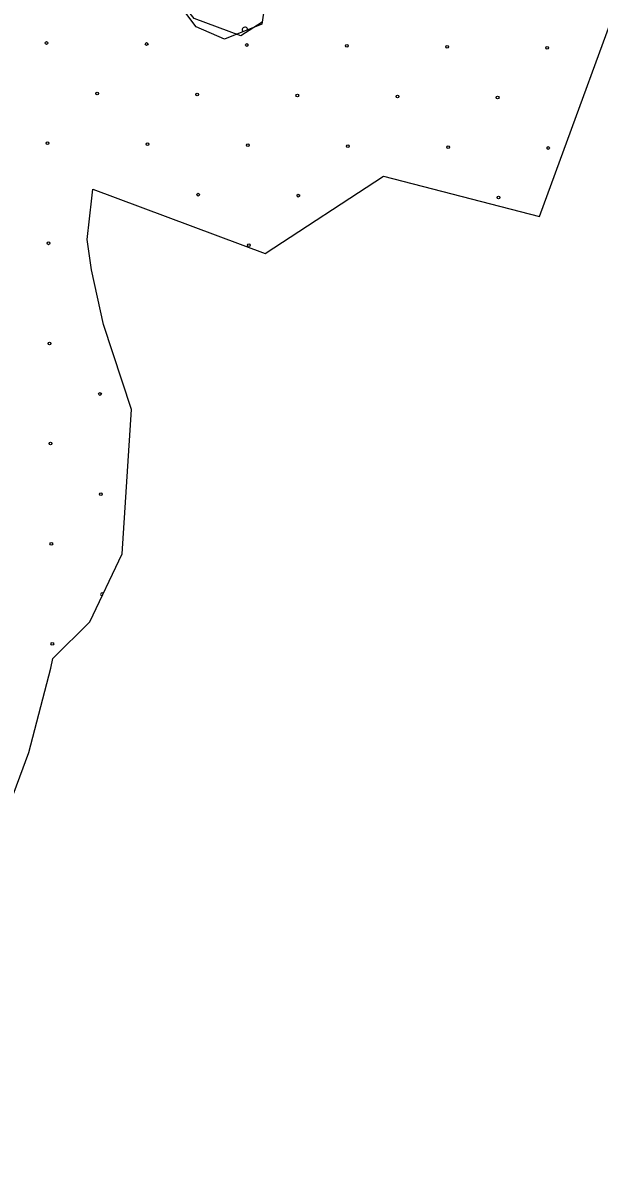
# Model space of a CAD drawing. Extents: x 1612280 to 1883141, y 560852 to 780851.
# Drawn here: x 1786821 to 1789033, y 639414 to 643812 of the extents above; entities that cross this region are included whole.
import ezdxf

# ---------------------------------------------------------------- set-up
doc = ezdxf.new("R2010")
doc.units = 0
for name, color, linetype in [('DESIGN - EROSION CONTROL - Devices', 7, 'Continuous'), ('DESIGN - SCRATCH - User 1', 7, 'Continuous'), ('DESIGN - TRAFFIC CONTROL PERMANENT - Pavement Marking Text', 7, 'Continuous')]:
    doc.layers.add(name, color=color, linetype=linetype)

msp = doc.modelspace()

# ---------------------------------------------------------------- linework, layer by layer
at = {"layer": 'DESIGN - EROSION CONTROL - Devices'}
for centre in [(1786911.1, 643734.5), (1786911.1, 643734.5), (1787295.7, 643730.8), (1787295.7, 643730.8), (1787680.2, 643727), (1787680.2, 643727), (1788064.8, 643723.3), (1788064.8, 643723.3), (1788449.4, 643719.6), (1788449.4, 643719.6), (1788833.9, 643715.8), (1788833.9, 643715.8), (1787105.3, 643540.3), (1787105.3, 643540.3), (1787489.8, 643536.6), (1787489.8, 643536.6), (1787874.4, 643532.9), (1787874.4, 643532.9), (1788258.9, 643529.1), (1788258.9, 643529.1), (1788643.5, 643525.4), (1788643.5, 643525.4), (1786914.9, 643349.9), (1786914.9, 643349.9), (1787299.4, 643346.2), (1787299.4, 643346.2), (1787684, 643342.5), (1787684, 643342.5), (1788068.5, 643338.7), (1788068.5, 643338.7), (1788453.1, 643335), (1788453.1, 643335), (1788837.6, 643331.3), (1788837.6, 643331.3), (1787493.6, 643152.1), (1787493.6, 643152.1), (1787878.1, 643148.3), (1787878.1, 643148.3), (1788647.2, 643140.9), (1788647.2, 643140.9), (1786918.6, 642965.4), (1786918.6, 642965.4), (1787687.7, 642957.9), (1787687.7, 642957.9), (1786922.3, 642580.8), (1786922.3, 642580.8), (1787116.5, 642386.7), (1787116.5, 642386.7), (1786926.1, 642196.3), (1786926.1, 642196.3), (1787120.2, 642002.1), (1787120.2, 642002.1), (1786929.8, 641811.7), (1786929.8, 641811.7), (1786933.5, 641427.2), (1786933.5, 641427.2)]:
    msp.add_circle(centre, 5.28, dxfattribs=at)
msp.add_arc((1787124, 641617.6), 5.28, 18.4856, 290.7263, dxfattribs=at)
at = {"layer": 'DESIGN - SCRATCH - User 1'}
for points in [[(1788205, 643223), (1788804.1, 643068.3), (1789186.6, 644114.5), (1789146.6, 644219.6), (1789206.7, 644268.2), (1789548.9, 644706.5), (1789447, 645338.1), (1789327.1, 645484.8), (1789326.5, 645492.3), (1789298.9, 645731.3), (1789303, 646023.9)], [(1788205, 643223), (1788804.1, 643068.3), (1789186.6, 644114.5), (1789146.6, 644219.6), (1789206.7, 644268.2), (1789548.9, 644706.5), (1789447, 645338.1), (1789327.1, 645484.8), (1789326.5, 645492.3), (1789298.9, 645731.3), (1789303, 646023.9)], [(1787739.1, 643814.6), (1787658, 643761.7), (1787478.2, 643828.7), (1787344.2, 643998.1), (1787217.2, 644012.2), (1787065.6, 644103.9), (1786977.5, 644230.9), (1786818.8, 644220.3), (1786713, 644100.4), (1786691.8, 643938.1), (1786529.6, 643747.5), (1786381.5, 643550), (1786360.4, 643454.7), (1786339.2, 643214.8), (1786311, 642967.8), (1786346.3, 642727.9), (1786406.2, 642456.2), (1786524.4, 642094.5)], [(1787739.1, 643814.6), (1787658, 643761.7), (1787478.2, 643828.7), (1787344.2, 643998.1), (1787217.2, 644012.2), (1787065.6, 644103.9), (1786977.5, 644230.9), (1786818.8, 644220.3), (1786713, 644100.4), (1786691.8, 643938.1), (1786529.6, 643747.5), (1786381.5, 643550), (1786360.4, 643454.7), (1786339.2, 643214.8), (1786311, 642967.8), (1786346.3, 642727.9), (1786406.2, 642456.2), (1786524.4, 642094.5)], [(1787753.2, 643909.1), (1787737.8, 643806.4), (1787594.1, 643749.9), (1787486.4, 643796.1), (1787363.3, 643960.4)], [(1787753.2, 643909.1), (1787737.8, 643806.4), (1787594.1, 643749.9), (1787486.4, 643796.1), (1787363.3, 643960.4)], [(1787753.2, 643909.1), (1787737.8, 643806.4), (1787594.1, 643749.9), (1787486.4, 643796.1), (1787363.3, 643960.4)], [(1787753.2, 643909.1), (1787737.8, 643806.4), (1787594.1, 643749.9), (1787486.4, 643796.1), (1787363.3, 643960.4)], [(1787237.3, 642327.4), (1787130.6, 642653.9), (1787084.4, 642863.3), (1787067.3, 642980), (1787085.5, 643139.2), (1787088.5, 643173.5), (1787750.8, 642926.6), (1788205, 643223)], [(1787237.3, 642327.4), (1787130.6, 642653.9), (1787084.4, 642863.3), (1787067.3, 642980), (1787085.5, 643139.2), (1787088.5, 643173.5), (1787750.8, 642926.6), (1788205, 643223)], [(1784047.1, 640947.7), (1784262.6, 640340), (1784602.4, 640000), (1784616.3, 639999.2), (1785079.1, 639748.1), (1785285.4, 639699), (1785501.6, 639640), (1785550.7, 639856.3), (1785590, 639934.9), (1785796.3, 639900.5), (1785806.1, 639762.9), (1785698, 639723.5), (1785688.2, 639571.1), (1785732.4, 639482.7), (1786048.8, 639414.1), (1786489.6, 640105.8), (1786678, 640566.6), (1786843.9, 641009.4), (1786927.5, 641333.4), (1786935.2, 641371.4), (1787078, 641511.8), (1787201.9, 641772.9), (1787237.3, 642327.4)], [(1784047.1, 640947.7), (1784262.6, 640340), (1784602.4, 640000), (1784616.3, 639999.2), (1785079.1, 639748.1), (1785285.4, 639699), (1785501.6, 639640), (1785550.7, 639856.3), (1785590, 639934.9), (1785796.3, 639900.5), (1785806.1, 639762.9), (1785698, 639723.5), (1785688.2, 639571.1), (1785732.4, 639482.7), (1786048.8, 639414.1), (1786489.6, 640105.8), (1786678, 640566.6), (1786843.9, 641009.4), (1786927.5, 641333.4), (1786935.2, 641371.4), (1787078, 641511.8), (1787201.9, 641772.9), (1787237.3, 642327.4)]]:
    msp.add_lwpolyline(points, dxfattribs=at)
at = {"layer": 'DESIGN - TRAFFIC CONTROL PERMANENT - Pavement Marking Text'}
msp.add_arc((1787673.2, 643784.7), 10.6, 2.3729, 220.5524, dxfattribs=at)

doc.saveas('drawing.dxf')
